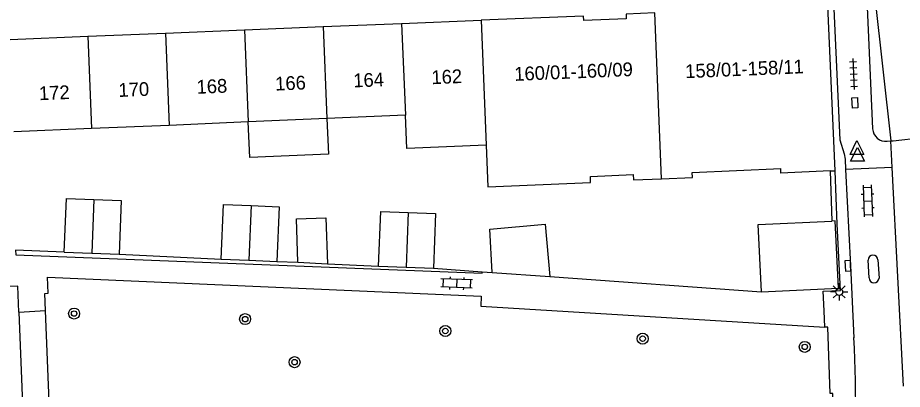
# Model space of a CAD drawing. Extents: x 132999 to 136000, y 398499 to 400501.
# Drawn here: x 133791.5 to 133855.8, y 398632.9 to 398659.9 of the extents above; entities that cross this region are included whole.
import ezdxf

# ---------------------------------------------------------------- set-up
doc = ezdxf.new("R2010")
doc.units = 0
for name, color, linetype in [('gg-afsc-erfafscheiding', 7, 'Continuous'), ('gg-anno-huisnummerreeks BGT', 7, 'Continuous'), ('gg-bbg-bijgebouw', 7, 'Continuous'), ('gg-bbg-gedigitaliseerde bebouwing', 7, 'Continuous'), ('gg-bbg-gedigitaliseerde bijgebouw', 7, 'Continuous'), ('gg-bbg-hoofdgebouw', 7, 'Continuous'), ('gg-bbg-luifel en loopbrug', 7, 'Continuous'), ('gg-bbg-tussenscheiding', 7, 'Continuous'), ('gg-knt-verharding', 7, 'Continuous'), ('gg-knt-verharding nz', 7, 'Continuous'), ('gt-grn-weggrens', 7, 'Continuous'), ('gt-symb-boom', 7, 'Continuous'), ('gt-symb-klinker verharding', 7, 'Continuous'), ('gt-symb-kolk', 7, 'Continuous'), ('gt-symb-kolk center center', 7, 'Continuous'), ('gt-symb-lichtmast', 7, 'Continuous'), ('gt-symb-tegel verharding', 7, 'Continuous'), ('gt-symb-waterafsluiter', 7, 'Continuous')]:
    doc.layers.add(name, color=color, linetype=linetype)

# ---------------------------------------------------------------- blocks, each defined once
blk = doc.blocks.new('gt0-TEG1')
at = {"layer": 'gt-symb-tegel verharding'}
for p, q in [((-1.125, 0), (1.125, 0)), ((-0.9, -0.25), (-0.9, 0.25)), ((-0.45, -0.25), (-0.45, 0.25)), ((0, -0.25), (0, 0.25)), ((0.45, -0.25), (0.45, 0.25)), ((0.9, -0.25), (0.9, 0.25))]:
    blk.add_line(p, q, dxfattribs=at)
blk = doc.blocks.new('gt0-KOLKCC')
at = {"layer": 'gt-symb-kolk center center'}
blk.add_lwpolyline([(-0.375, 0.2), (0.375, 0.2), (0.375, -0.2), (-0.375, -0.2)], close=True, dxfattribs=at)
blk = doc.blocks.new('gt0-WAFSL')
at = {"layer": 'gt-symb-waterafsluiter'}
for p, q in [((-0.5, -0.333), (0, 0.667)), ((0, 0.667), (0.5, -0.333)), ((0.5, -0.333), (-0.5, -0.333))]:
    blk.add_line(p, q, dxfattribs=at)
blk = doc.blocks.new('gt0-BOOM')
at = {"layer": 'gt-symb-boom'}
for radius in [0.4, 0.2]:
    blk.add_circle((0, 0), radius, dxfattribs=at)
blk = doc.blocks.new('gt0-KL1')
at = {"layer": 'gt-symb-klinker verharding'}
for p, q in [((-1.15, 0.3), (1.15, 0.3)), ((-1, -0.3), (-1, 0.3)), ((-0.5, 0.3), (-0.5, 0.45)), ((0, -0.3), (0, 0.3)), ((0.5, 0.3), (0.5, 0.45)), ((1, -0.3), (1, 0.3)), ((-1.15, -0.3), (1.15, -0.3)), ((-0.5, -0.45), (-0.5, -0.3)), ((0.5, -0.45), (0.5, -0.3))]:
    blk.add_line(p, q, dxfattribs=at)
blk = doc.blocks.new('gt0-LMAST')
at = {"layer": 'gt-symb-lichtmast'}
for p, q in [((-0.182, 0.173), (-0.447, 0.438)), ((-0.005, 0.246), (-0.005, 0.621)), ((0.172, 0.173), (0.437, 0.438)), ((-0.255, -0.004), (-0.63, -0.004)), ((-0.182, -0.181), (-0.447, -0.446)), ((-0.005, -0.254), (-0.005, -0.629)), ((0.437, -0.446), (0.172, -0.181)), ((0.245, -0.004), (0.62, -0.004))]:
    blk.add_line(p, q, dxfattribs=at)
blk.add_circle((-0.005, -0.004), 0.25, dxfattribs=at)
blk = doc.blocks.new('gt0-KOLK')
at = {"layer": 'gt-symb-kolk'}
blk.add_lwpolyline([(0, 0), (0.375, 0), (0.375, 0.4), (-0.375, 0.4), (-0.375, 0), (0, 0)], dxfattribs=at)

msp = doc.modelspace()

# ---------------------------------------------------------------- linework, layer by layer
at = {"layer": 'gg-afsc-erfafscheiding'}
for p, q in [((133850.583, 398648.745), (133850.702, 398645.11)), ((133798.9, 398642.691), (133806.31, 398642.35)), ((133810.37, 398642.181), (133811.903, 398642.11)), ((133814.037, 398642.012), (133817.76, 398641.841)), ((133821.75, 398641.681), (133825.286, 398641.426)), ((133825.286, 398641.426), (133826.006, 398641.374)), ((133830.202, 398641.071), (133845.582, 398639.96))]:
    msp.add_line(p, q, dxfattribs=at)
msp.add_lwpolyline([(133794.92, 398642.841), (133791.38, 398642.999), (133791.391, 398642.649)], dxfattribs=at)
at = {"layer": 'gg-bbg-bijgebouw'}
for p, q in [((133794.92, 398642.841), (133796.91, 398642.766)), ((133796.91, 398642.766), (133798.9, 398642.691)), ((133806.31, 398642.35), (133808.34, 398642.266)), ((133808.34, 398642.266), (133810.37, 398642.181)), ((133817.76, 398641.841), (133819.755, 398641.761)), ((133819.755, 398641.761), (133821.75, 398641.681))]:
    msp.add_line(p, q, dxfattribs=at)
for points in [[(133845.582, 398639.96), (133845.35, 398644.857), (133850.702, 398645.11)], [(133845.582, 398639.96), (133851.184, 398640.23), (133850.947, 398645.122), (133850.702, 398645.11)]]:
    msp.add_lwpolyline(points, dxfattribs=at)
at = {"layer": 'gg-bbg-gedigitaliseerde bebouwing'}
for p, q in [((133808.294, 398652.327), (133802.543, 398652.061)), ((133814.002, 398652.569), (133808.294, 398652.327)), ((133819.709, 398652.811), (133814.002, 398652.569)), ((133796.9, 398651.822), (133791.257, 398651.583)), ((133802.543, 398652.061), (133796.9, 398651.822))]:
    msp.add_line(p, q, dxfattribs=at)
for points in [[(133825.578, 398650.628), (133819.812, 398650.383), (133819.709, 398652.811)], [(133825.578, 398650.628), (133825.707, 398647.588), (133833.173, 398647.905), (133833.154, 398648.353), (133836.263, 398648.483), (133836.279, 398648.101), (133838.322, 398648.184)], [(133838.322, 398648.184), (133840.57, 398648.276), (133840.555, 398648.643), (133846.99, 398648.921)]]:
    msp.add_lwpolyline(points, dxfattribs=at)
at = {"layer": 'gg-bbg-gedigitaliseerde bijgebouw'}
for p, q in [((133811.903, 398642.11), (133814.037, 398642.012)), ((133826.006, 398641.374), (133830.202, 398641.071))]:
    msp.add_line(p, q, dxfattribs=at)
for points in [[(133794.92, 398642.841), (133795.077, 398646.755), (133797.067, 398646.681)], [(133797.067, 398646.681), (133799.057, 398646.606), (133798.9, 398642.691)], [(133806.31, 398642.35), (133806.484, 398646.315), (133808.511, 398646.231)], [(133808.511, 398646.231), (133810.537, 398646.147), (133810.37, 398642.181)], [(133817.76, 398641.841), (133817.919, 398645.812), (133819.914, 398645.732)], [(133811.903, 398642.11), (133811.794, 398645.271), (133813.922, 398645.345), (133814.037, 398642.012)], [(133819.914, 398645.732), (133821.909, 398645.652), (133821.75, 398641.681)], [(133826.006, 398641.374), (133825.854, 398644.524), (133829.857, 398644.886), (133830.202, 398641.071)]]:
    msp.add_lwpolyline(points, dxfattribs=at)
at = {"layer": 'gg-bbg-hoofdgebouw'}
for p, q in [((133853.798, 398661.591), (133854.997, 398650.929)), ((133850.94, 398648.761), (133850.42, 398660.741)), ((133813.729, 398659.23), (133819.436, 398659.463)), ((133819.436, 398659.463), (133825.213, 398659.698)), ((133796.625, 398658.533), (133802.268, 398658.763)), ((133802.268, 398658.763), (133808.021, 398658.998)), ((133808.021, 398658.998), (133813.729, 398659.23)), ((133790.982, 398658.304), (133796.625, 398658.533)), ((133854.997, 398650.929), (133855.148, 398650.946)), ((133855.148, 398650.946), (133857.277, 398651.186)), ((133850.583, 398648.745), (133850.94, 398648.761))]:
    msp.add_line(p, q, dxfattribs=at)
for points in [[(133837.831, 398660.227), (133835.75, 398660.141), (133835.76, 398659.811), (133832.67, 398659.671), (133832.65, 398660.001), (133825.213, 398659.698)], [(133850.583, 398648.745), (133847, 398648.591), (133846.99, 398648.921)]]:
    msp.add_lwpolyline(points, dxfattribs=at)
at = {"layer": 'gg-bbg-luifel en loopbrug'}
msp.add_lwpolyline([(133814.002, 398652.569), (133814.112, 398649.975), (133808.404, 398649.733), (133808.294, 398652.327)], dxfattribs=at)
at = {"layer": 'gg-bbg-tussenscheiding'}
for p, q in [((133838.322, 398648.184), (133837.831, 398660.227)), ((133819.436, 398659.463), (133819.709, 398652.811)), ((133825.213, 398659.698), (133825.578, 398650.628)), ((133802.268, 398658.763), (133802.543, 398652.061)), ((133808.021, 398658.998), (133808.294, 398652.327)), ((133813.729, 398659.23), (133814.002, 398652.569)), ((133796.625, 398658.533), (133796.9, 398651.822)), ((133797.067, 398646.681), (133796.91, 398642.766)), ((133808.511, 398646.231), (133808.34, 398642.266)), ((133819.914, 398645.732), (133819.755, 398641.761))]:
    msp.add_line(p, q, dxfattribs=at)
at = {"layer": 'gg-knt-verharding'}
for p, q in [((133853.276, 398660.635), (133853.663, 398651.809)), ((133854.723, 398650.902), (133854.997, 398650.929)), ((133855.095, 398648.998), (133854.997, 398650.929)), ((133855.095, 398648.998), (133851.705, 398648.852)), ((133855.899, 398633.102), (133855.095, 398648.998)), ((133851.093, 398644.876), (133850.94, 398648.761)), ((133791.391, 398642.649), (133825.278, 398641.319)), ((133853.408, 398640.978), (133853.335, 398642.276)), ((133854.054, 398642.289), (133854.129, 398640.968)), ((133825.278, 398641.319), (133825.286, 398641.426)), ((133850.15, 398638.58), (133850.082, 398640.003)), ((133793.551, 398638.609), (133793.502, 398639.846)), ((133825.201, 398638.923), (133850.19, 398637.408)), ((133791.614, 398638.494), (133793.551, 398638.609)), ((133794.044, 398626.243), (133793.551, 398638.609))]:
    msp.add_line(p, q, dxfattribs=at)
for points in [[(133850.848, 398660.526), (133851.275, 398651.012), (133851.608, 398649.983), (133851.672, 398649.6), (133851.705, 398648.852)], [(133851.705, 398648.852), (133852.068, 398641.872), (133852.308, 398636.636)], [(133850.082, 398640.003), (133851.325, 398640.063), (133851.093, 398644.876)], [(133793.502, 398639.846), (133793.743, 398639.857), (133793.69, 398641.022), (133825.207, 398639.644), (133825.201, 398638.923)], [(133791.614, 398638.494), (133791.542, 398640.377), (133786.595, 398640.218), (133786.609, 398639.772)], [(133850.563, 398630.528), (133850.862, 398630.539), (133850.784, 398632.586), (133850.574, 398632.579), (133850.402, 398637.392), (133850.19, 398637.408)]]:
    msp.add_lwpolyline(points, dxfattribs=at)
for centre, radius, start, end in [((133854.626, 398651.862), 0.965, 183.13523, 275.76018), ((133853.695, 398642.267), 0.36, 3.48155, 178.59012), ((133853.769, 398640.98), 0.361, 180.2405, 358.17026), ((133747.057, 398631.406), 105.381, 356.05357, 2.84489)]:
    msp.add_arc(centre, radius, start, end, dxfattribs=at)
at = {"layer": 'gg-knt-verharding nz'}
msp.add_lwpolyline([(133791.614, 398638.494), (133792.047, 398627.564), (133794.044, 398626.243)], dxfattribs=at)
at = {"layer": 'gt-grn-weggrens'}
msp.add_line((133850.19, 398637.408), (133850.15, 398638.58), dxfattribs=at)

# ---------------------------------------------------------------- block references
at = {"layer": 'gt-symb-boom'}
for p in [(133795.635, 398638.389), (133808.063, 398637.982), (133822.608, 398637.122), (133836.949, 398636.56), (133848.734, 398635.966), (133811.655, 398634.856)]:
    msp.add_blockref('gt0-BOOM', p, dxfattribs=at)
at = {"layer": 'gt-symb-klinker verharding'}
for p, rotation in [((133853.314, 398646.57), -87.70709950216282), ((133823.434, 398640.576), 177.76436310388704)]:
    msp.add_blockref('gt0-KL1', p, dxfattribs=dict(at, rotation=rotation))
at = {"layer": 'gt-symb-kolk', "rotation": 92.97927847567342}
msp.add_blockref('gt0-KOLK', (133852.068, 398641.872), dxfattribs=at)
at = {"layer": 'gt-symb-kolk center center', "rotation": -87.82163117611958}
msp.add_blockref('gt0-KOLKCC', (133852.38, 398653.695), dxfattribs=at)
at = {"layer": 'gt-symb-lichtmast'}
msp.add_blockref('gt0-LMAST', (133851.239, 398639.964), dxfattribs=at)
at = {"layer": 'gt-symb-tegel verharding', "rotation": -87.47809205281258}
msp.add_blockref('gt0-TEG1', (133852.283, 398655.794), dxfattribs=at)
at = {"layer": 'gt-symb-waterafsluiter'}
for p in [(133852.529, 398650.287), (133852.563, 398649.786)]:
    msp.add_blockref('gt0-WAFSL', p, dxfattribs=at)

# ---------------------------------------------------------------- texts
at = {"layer": 'gg-anno-huisnummerreeks BGT'}
for s, p in [('158/01-158/11', (133840.063, 398655.486)), ('162', (133821.621, 398655.046)), ('160/01-160/09', (133827.641, 398655.287)), ('168', (133804.553, 398654.351)), ('166', (133810.265, 398654.583)), ('164', (133815.94, 398654.815)), ('172', (133793.096, 398653.884)), ('170', (133798.877, 398654.119))]:
    msp.add_text(s, height=1, rotation=2.4, dxfattribs=at).set_placement(p)

doc.saveas('drawing.dxf')
